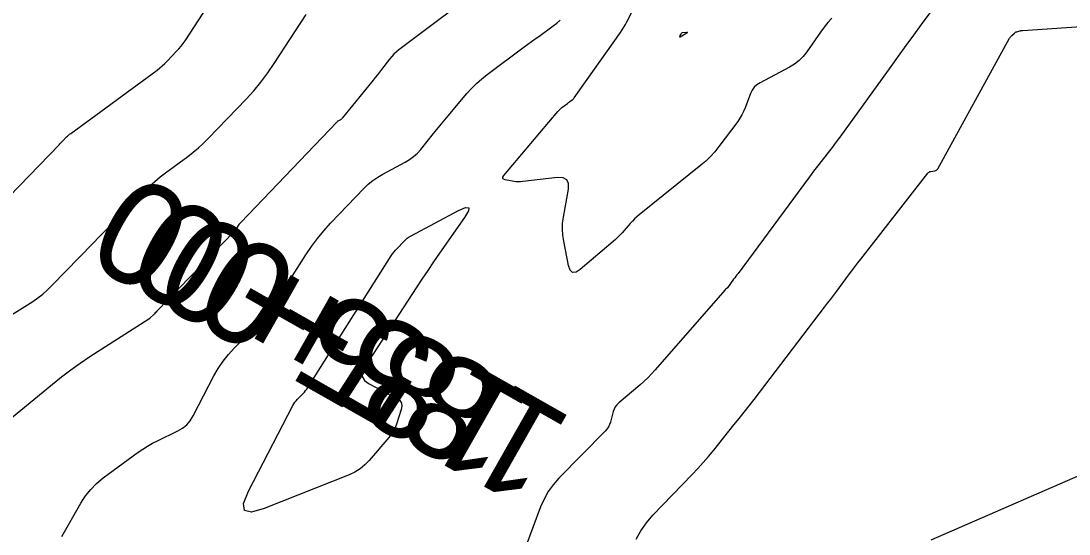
# Model space of a CAD drawing. Extents: x 658976 to 668721, y 639543 to 647196.
# Drawn here: x 662336.3 to 662417.7, y 643503.1 to 643543 of the extents above; entities that cross this region are included whole.
import ezdxf

# ---------------------------------------------------------------- set-up
doc = ezdxf.new("R2010")
doc.units = 0
for name, color, linetype in [('Ex_Major Contours', 7, 'Continuous'), ('Ex_Minor Contours', 7, 'Continuous'), ('R_Ramp 15 Degree_Min Ls', 7, 'Continuous'), ('R_Ramp 20 Degree Des Ls Annot', 7, 'Continuous'), ('R_Ramp 20 Degree Existing Ramp', 7, 'Continuous')]:
    doc.layers.add(name, color=color, linetype=linetype)

msp = doc.modelspace()

# ---------------------------------------------------------------- linework, layer by layer
at = {"layer": 'Ex_Major Contours'}
for points in [[(662335.56, 643520.126), (662337.201, 643521.176), (662337.602, 643521.45), (662337.986, 643521.745), (662338.351, 643522.062), (662338.699, 643522.401), (662341.89, 643525.694), (662342.363, 643526.181), (662342.837, 643526.667), (662343.312, 643527.151), (662343.789, 643527.634), (662345.897, 643529.766), (662346.281, 643530.14), (662346.68, 643530.498), (662347.092, 643530.84), (662347.518, 643531.166), (662349.249, 643532.437), (662349.674, 643532.764), (662350.084, 643533.108), (662350.478, 643533.47), (662350.858, 643533.848), (662353.778, 643536.894), (662354.372, 643537.544), (662354.934, 643538.219), (662355.464, 643538.92), (662355.962, 643539.646), (662358.455, 643543.473)], [(662419.186, 643507.933), (662406.981, 643502.616)]]:
    msp.add_lwpolyline(points, dxfattribs=at)
at = {"layer": 'Ex_Minor Contours'}
for points in [[(662329.894, 643523.699), (662339.244, 643533.35), (662339.317, 643533.425), (662339.391, 643533.5), (662339.464, 643533.575), (662339.538, 643533.65), (662339.833, 643533.949), (662339.908, 643534.022), (662339.986, 643534.092), (662340.067, 643534.159), (662340.15, 643534.222), (662346.86, 643539.152), (662347.069, 643539.312), (662347.271, 643539.481), (662347.465, 643539.659), (662347.651, 643539.845), (662348.382, 643540.607), (662348.56, 643540.802), (662348.728, 643541.004), (662348.887, 643541.214), (662349.036, 643541.431), (662357.108, 643553.821)], [(662372.679, 643546.004), (662365.664, 643540.717), (662365.463, 643540.556), (662365.275, 643540.382), (662365.099, 643540.196), (662364.934, 643539.998), (662364.302, 643539.18), (662364.143, 643538.976), (662363.983, 643538.773), (662363.822, 643538.571), (662363.659, 643538.37), (662361.244, 643535.4), (662361.215, 643535.368), (662361.184, 643535.34), (662361.15, 643535.314), (662361.113, 643535.293), (662360.961, 643535.211), (662360.924, 643535.19), (662360.889, 643535.165), (662360.856, 643535.138), (662360.825, 643535.109), (662353.361, 643527.316), (662353.311, 643527.26), (662353.263, 643527.202), (662353.218, 643527.142), (662353.177, 643527.08), (662353.015, 643526.825), (662352.973, 643526.763), (662352.928, 643526.703), (662352.881, 643526.645), (662352.83, 643526.59), (662346.906, 643520.475), (662346.843, 643520.41), (662346.781, 643520.346), (662346.718, 643520.283), (662346.656, 643520.219), (662346.288, 643519.847), (662346.269, 643519.828), (662346.25, 643519.808), (662346.245, 643519.803), (662346.24, 643519.799), (662346.234, 643519.795), (662346.229, 643519.791), (662341.652, 643516.861), (662340.896, 643516.36), (662340.156, 643515.837), (662339.432, 643515.291), (662338.725, 643514.723), (662334.839, 643511.503)], [(662408.932, 643546.306), (662406.252, 643542.679), (662405.654, 643541.867), (662405.058, 643541.053), (662404.464, 643540.238), (662403.872, 643539.421), (662399.91, 643533.932), (662399.714, 643533.663), (662399.515, 643533.396), (662399.314, 643533.13), (662399.11, 643532.867), (662398.29, 643531.817), (662398.086, 643531.553), (662397.884, 643531.289), (662397.683, 643531.023), (662397.484, 643530.756), (662392.012, 643523.354), (662391.926, 643523.239), (662391.841, 643523.123), (662391.756, 643523.008), (662391.67, 643522.893), (662391.185, 643522.238), (662391.17, 643522.22), (662391.155, 643522.203), (662391.138, 643522.187), (662391.121, 643522.171), (662391.048, 643522.113), (662391.03, 643522.098), (662391.013, 643522.082), (662390.997, 643522.066), (662390.981, 643522.049), (662385.578, 643515.865), (662385.293, 643515.55), (662384.996, 643515.247), (662384.688, 643514.954), (662384.369, 643514.673), (662382.744, 643513.294), (662382.597, 643513.15), (662382.475, 643512.988), (662382.381, 643512.809), (662382.312, 643512.614), (662382.092, 643511.799), (662382.025, 643511.601), (662381.936, 643511.418), (662381.822, 643511.247), (662381.686, 643511.09), (662378.089, 643507.43), (662377.646, 643506.93), (662377.261, 643506.393), (662376.935, 643505.817), (662376.668, 643505.204), (662375.468, 643502.012)], [(662399.29, 643543.189), (662398.988, 643542.835), (662398.701, 643542.47), (662398.428, 643542.093), (662397.364, 643540.563), (662397.079, 643540.201), (662396.758, 643539.881), (662396.401, 643539.602), (662396.007, 643539.364), (662393.723, 643538.162), (662393.478, 643538.005), (662393.272, 643537.813), (662393.106, 643537.586), (662392.979, 643537.323), (662392.553, 643536.204), (662392.437, 643535.93), (662392.303, 643535.665), (662392.152, 643535.409), (662391.983, 643535.164), (662390.526, 643533.199), (662390.212, 643532.802), (662389.874, 643532.428), (662389.513, 643532.077), (662389.129, 643531.748), (662384.334, 643527.905), (662384.149, 643527.75), (662383.971, 643527.587), (662383.8, 643527.416), (662383.637, 643527.237), (662383, 643526.508), (662382.838, 643526.329), (662382.669, 643526.157), (662382.494, 643525.99), (662382.313, 643525.83), (662379.751, 643523.656), (662379.42, 643523.445), (662379.158, 643523.427), (662378.963, 643523.604), (662378.836, 643523.975), (662378.462, 643525.848), (662378.39, 643526.316), (662378.363, 643526.785), (662378.38, 643527.254), (662378.441, 643527.724), (662378.826, 643529.903), (662378.84, 643530.336), (662378.705, 643530.629), (662378.421, 643530.781), (662377.987, 643530.792), (662375.282, 643530.478), (662375.111, 643530.464), (662374.941, 643530.463), (662374.771, 643530.475), (662374.601, 643530.499), (662373.924, 643530.621), (662373.79, 643530.664), (662373.725, 643530.733), (662373.731, 643530.826), (662373.807, 643530.945), (662378.004, 643535.938), (662378.077, 643536.019), (662378.153, 643536.096), (662378.234, 643536.168), (662378.32, 643536.236), (662378.754, 643536.559), (662378.8, 643536.593), (662378.845, 643536.626), (662378.891, 643536.66), (662378.937, 643536.693), (662379.121, 643536.824), (662379.165, 643536.858), (662379.206, 643536.896), (662379.244, 643536.937), (662379.278, 643536.981), (662382.885, 643542.078), (662383.018, 643542.274), (662383.144, 643542.474), (662383.262, 643542.679), (662383.373, 643542.889), (662383.799, 643543.737)], [(662339.464, 643502.904), (662340.939, 643505.5), (662341.295, 643506.058), (662341.704, 643506.57), (662342.164, 643507.035), (662342.677, 643507.454), (662345.4, 643509.455), (662345.758, 643509.706), (662346.127, 643509.939), (662346.506, 643510.155), (662346.895, 643510.354), (662348.474, 643511.114), (662348.845, 643511.329), (662349.167, 643511.593), (662349.442, 643511.907), (662349.668, 643512.271), (662351.288, 643515.381), (662351.62, 643515.967), (662351.992, 643516.524), (662352.403, 643517.052), (662352.854, 643517.552), (662354.736, 643519.496), (662355.193, 643519.992), (662355.623, 643520.51), (662356.026, 643521.049), (662356.402, 643521.609), (662358.422, 643524.796), (662358.857, 643525.444), (662359.321, 643526.069), (662359.816, 643526.67), (662360.342, 643527.246), (662362.949, 643529.968), (662363.28, 643530.288), (662363.633, 643530.578), (662364.007, 643530.838), (662364.404, 643531.07), (662366.154, 643532.001), (662366.49, 643532.202), (662366.802, 643532.433), (662367.089, 643532.694), (662367.351, 643532.986), (662368.348, 643534.213), (662368.598, 643534.519), (662368.849, 643534.824), (662369.102, 643535.128), (662369.356, 643535.431), (662370.945, 643537.321), (662371.305, 643537.725), (662371.687, 643538.107), (662372.09, 643538.466), (662372.515, 643538.802), (662375.394, 643540.948), (662375.674, 643541.155), (662375.954, 643541.361), (662376.236, 643541.565), (662376.519, 643541.767), (662377.652, 643542.574), (662377.925, 643542.786), (662378.177, 643543.019)], [(662384.09, 643502.693), (662384.458, 643503.357), (662384.894, 643503.979), (662385.397, 643504.558), (662388.455, 643507.731), (662388.887, 643508.189), (662389.308, 643508.656), (662389.718, 643509.133), (662390.118, 643509.619), (662391.697, 643511.581), (662392.091, 643512.073), (662392.481, 643512.567), (662392.868, 643513.063), (662393.253, 643513.562), (662398.737, 643520.717), (662398.974, 643521.028), (662399.21, 643521.339), (662399.445, 643521.652), (662399.678, 643521.966), (662400.607, 643523.223), (662400.841, 643523.537), (662401.076, 643523.849), (662401.314, 643524.159), (662401.553, 643524.468), (662406.752, 643531.127), (662406.804, 643531.182), (662406.862, 643531.225), (662406.927, 643531.256), (662407, 643531.274), (662407.305, 643531.324), (662407.377, 643531.344), (662407.439, 643531.377), (662407.491, 643531.424), (662407.533, 643531.485), (662413.118, 643541.629), (662413.152, 643541.686), (662413.191, 643541.739), (662413.233, 643541.788), (662413.28, 643541.835), (662413.489, 643542.024), (662413.534, 643542.059), (662413.582, 643542.089), (662413.633, 643542.113), (662413.687, 643542.13), (662413.912, 643542.186), (662413.968, 643542.199), (662414.025, 643542.21), (662414.082, 643542.217), (662414.14, 643542.223), (662423.57, 643542.863)]]:
    msp.add_lwpolyline(points, dxfattribs=at)
for points in [[(662387.509, 643541.693), (662387.5, 643541.693), (662387.496, 643541.702), (662387.496, 643541.717), (662387.509, 643541.795), (662387.513, 643541.814), (662387.518, 643541.833), (662387.525, 643541.851), (662387.533, 643541.869), (662387.59, 643541.982), (662387.595, 643541.991), (662387.601, 643541.999), (662387.608, 643542.007), (662387.615, 643542.014), (662387.646, 643542.041), (662387.654, 643542.047), (662387.663, 643542.051), (662387.672, 643542.054), (662387.682, 643542.056), (662388.01, 643542.08), (662388.055, 643542.08), (662388.072, 643542.071), (662388.064, 643542.053), (662388.028, 643542.025), (662387.523, 643541.7)], [(662365.358, 643511.359), (662365.226, 643511.095), (662365.068, 643510.846), (662364.885, 643510.611), (662363.348, 643508.819), (662363.009, 643508.469), (662362.636, 643508.167), (662362.229, 643507.912), (662361.787, 643507.706), (662355.176, 643505.084), (662354.193, 643504.808), (662353.663, 643504.941), (662353.585, 643505.482), (662353.96, 643506.432), (662357.422, 643513.08), (662357.498, 643513.213), (662357.582, 643513.34), (662357.676, 643513.46), (662357.778, 643513.574), (662358.206, 643514.015), (662358.31, 643514.128), (662358.407, 643514.246), (662358.499, 643514.368), (662358.584, 643514.495), (662365.064, 643524.712), (662365.167, 643524.866), (662365.278, 643525.015), (662365.395, 643525.158), (662365.52, 643525.295), (662366.035, 643525.832), (662366.168, 643525.961), (662366.31, 643526.077), (662366.461, 643526.182), (662366.621, 643526.276), (662370.296, 643528.232), (662370.826, 643528.465), (662371.081, 643528.455), (662371.06, 643528.201), (662370.764, 643527.703), (662368.822, 643524.928), (662368.356, 643524.257), (662367.897, 643523.583), (662367.443, 643522.904), (662366.994, 643522.222), (662363.004, 643516.091), (662362.818, 643515.69), (662362.813, 643515.336), (662362.99, 643515.029), (662363.347, 643514.769), (662365.501, 643513.63), (662365.722, 643513.471), (662365.852, 643513.277), (662365.893, 643513.046), (662365.843, 643512.778), (662365.465, 643511.637)]]:
    msp.add_lwpolyline(points, close=True, dxfattribs=at)

# ---------------------------------------------------------------- texts
at = {"layer": 'R_Ramp 15 Degree_Min Ls'}
msp.add_text('185+00', height=8, rotation=150.41509, dxfattribs=at).set_placement((662379.39, 643511.949))
at = {"layer": 'R_Ramp 20 Degree Des Ls Annot'}
msp.add_text('185+00', height=8, rotation=150.41509, dxfattribs=at).set_placement((662376.329, 643513.58))
at = {"layer": 'R_Ramp 20 Degree Existing Ramp'}
msp.add_text('185+00', height=8, rotation=150.41509, dxfattribs=at).set_placement((662379.395, 643511.955))

doc.saveas('drawing.dxf')
